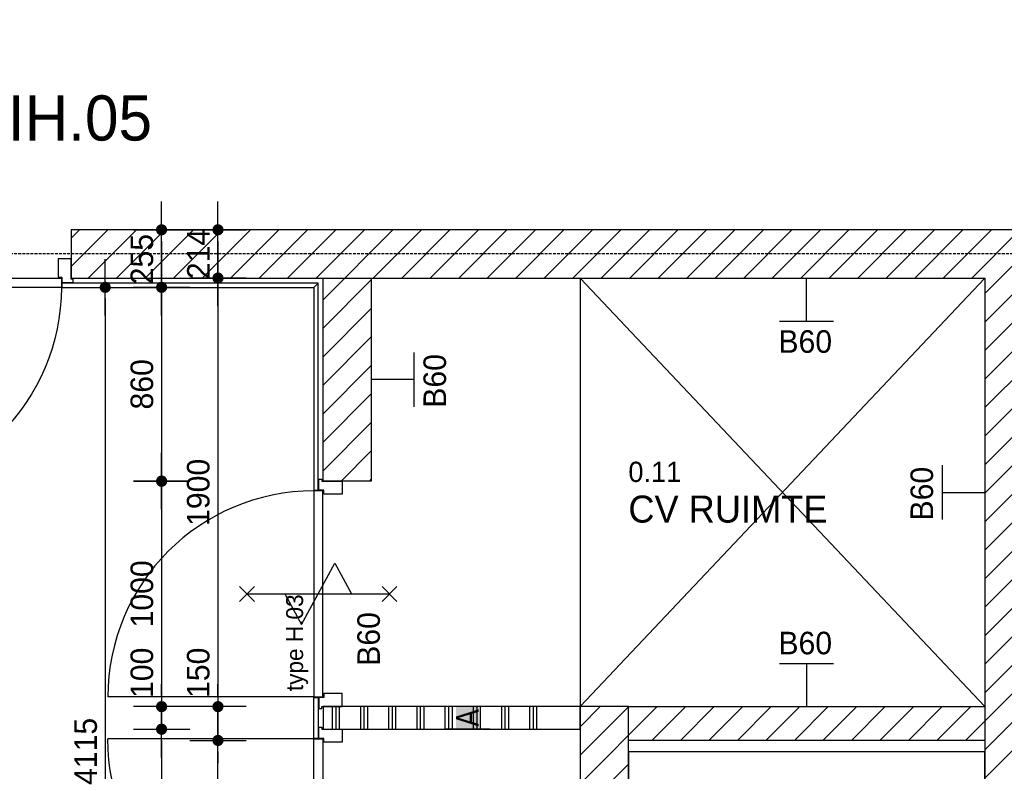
# Model space of a CAD drawing. Header units: millimetres. Extents: x -297000 to 504135, y -166520 to 252050.
# Tile 327 of 416: x 19098 to 23464, y 18731 to 22064. Entities that reach past the tile are written whole.
import ezdxf
from ezdxf.enums import TextEntityAlignment as Align
from ezdxf.lldxf.tags import DXFTag

# ---------------------------------------------------------------- set-up
doc = ezdxf.new("R2010")
doc.units = ezdxf.units.MM
doc.header["$MEASUREMENT"] = 0
doc.linetypes.add('ACAD_ISO10W100', pattern=[18, 12, -3, 0, -3])
doc.linetypes.add('CENTER', pattern=[50.8, 31.75, -6.35, 6.35, -6.35])
doc.layers.get('Defpoints').update_dxf_attribs({"color": 6})
for name, color, linetype in [('010_D0050_D', 1, 'Continuous'), ('010_T0050_T', 4, 'Continuous'), ('040_AXPRI_B', 9, 'CENTER'), ('068_HATCH_H', 8, 'Continuous'), ('080_SYMB_DETAIL', 4, 'Continuous'), ('080_SYMBO_G', 1, 'Continuous'), ('210_WALEX_E', 2, 'Continuous'), ('220_WALIN_E', 1, 'Continuous'), ('220_WALIN_G', 1, 'Continuous'), ('320_DOORS_E', 8, 'Continuous'), ('320_DOORS_G', 2, 'Continuous'), ('420_WAFIN_G', 1, 'Continuous')]:
    doc.layers.add(name, color=color, linetype=linetype)
doc.styles.add('VMX 1 SMALL 100', font='unvr55w.TTF', dxfattribs={"height": 100})
doc.styles.add('VMX 2 MEDIUM 50', font='unvr55w.TTF', dxfattribs={"height": 100})
doc.styles.add('VMX 3 BIG 200', font='unvr55w.TTF', dxfattribs={"height": 800})
tags = doc.linetypes.add('Xref BG$0$SMALL', pattern=[0.19, 0.125, -0.065]).pattern_tags.tags
tags[6:7] = [DXFTag(74, 4), DXFTag(75, 0), DXFTag(340, '0'), DXFTag(46, 1.0), DXFTag(50, 0.0), DXFTag(44, 0.0), DXFTag(45, 0.0)]
tags[4:5] = [DXFTag(74, 4), DXFTag(75, 0), DXFTag(340, '0'), DXFTag(46, 1.0), DXFTag(50, 0.0), DXFTag(44, 0.0), DXFTag(45, 0.0)]
doc.dimstyles.new('VMX 50', dxfattribs={"dimscale": 50, "dimtxt": 1, "dimasz": 1, "dimexe": 2, "dimexo": 2, "dimgap": 0.7, "dimtad": 1, "dimdec": 0, "dimdsep": 46, "dimtxsty": 'VMX 2 MEDIUM 50', "dimblk1": 'VMX-DIM-ARROW', "dimblk2": 'VMX-DIM-ARROW', "dimsah": 1, "dimcen": 1, "dimdle": 2, "dimse1": 1, "dimse2": 1, "dimclrd": 256, "dimclre": 256, "dimclrt": 256, "dimadec": 0, "dimazin": 0, "dimtm": 1e-09, "dimtfac": 1, "dimtdec": 0, "dimtmove": 2, "dimatfit": 2, "dimldrblk": 'VMX-DIM-ARROW', "dimfxl": 0, "dimtolj": 2, "dimlwd": -1, "dimarcsym": 0})

# ---------------------------------------------------------------- blocks, each defined once
blk = doc.blocks.new('VMX-DIM-ARROW')
h = blk.add_hatch(color=256)
edge = h.paths.add_edge_path()
edge.add_arc((0, 0), 0.5, 0, 360)
for p, q in [((0, 2.5), (0, -2.5)), ((-2.5, 0), (2.5, 0))]:
    blk.add_line(p, q)
blk = doc.blocks.new('*D117')
at = {"layer": '010_D0050_D'}
blk.add_line((18376, 23175), (19276, 23175), dxfattribs=at)
at = {"layer": 'Defpoints', "color": 0}
for p in [(19326, 23175), (18326, 21003), (19326, 20982)]:
    blk.add_point(p, dxfattribs=at)
at = {"layer": '010_D0050_D', "xscale": 50, "yscale": 50, "zscale": 50, "rotation": 180}
blk.add_blockref('VMX-DIM-ARROW', (18326, 23175), dxfattribs=at)
at = {"layer": '010_D0050_D', "xscale": 50, "yscale": 50, "zscale": 50}
blk.add_blockref('VMX-DIM-ARROW', (19326, 23175), dxfattribs=at)
at = {"layer": '010_D0050_D', "insert": (18826, 23261.9), "char_height": 100, "attachment_point": 5, "style": 'VMX 2 MEDIUM 50'}
blk.add_mtext('\\A2;1000', dxfattribs=at)
blk = doc.blocks.new('*D118')
at = {"layer": '010_D0050_D'}
blk.add_line((19375, 23175), (23825, 23175), dxfattribs=at)
at = {"layer": 'Defpoints', "color": 0}
for p in [(23875, 23175), (19325, 20982), (23875, 20982)]:
    blk.add_point(p, dxfattribs=at)
at = {"layer": '010_D0050_D', "xscale": 50, "yscale": 50, "zscale": 50, "rotation": 180}
blk.add_blockref('VMX-DIM-ARROW', (19325, 23175), dxfattribs=at)
at = {"layer": '010_D0050_D', "xscale": 50, "yscale": 50, "zscale": 50}
blk.add_blockref('VMX-DIM-ARROW', (23875, 23175), dxfattribs=at)
at = {"layer": '010_D0050_D', "insert": (21600, 23261.9), "char_height": 100, "attachment_point": 5, "style": 'VMX 2 MEDIUM 50'}
blk.add_mtext('\\A2;4550', dxfattribs=at)
blk = doc.blocks.new('*D127')
at = {"layer": '010_D0050_D'}
blk.add_line((19727, 21082), (19727, 20927), dxfattribs=at)
at = {"layer": 'Defpoints', "color": 0}
for p in [(19110, 21132), (19110, 20877), (19727, 20877)]:
    blk.add_point(p, dxfattribs=at)
at = {"layer": '010_D0050_D', "xscale": 50, "yscale": 50, "zscale": 50}
for p, rotation in [((19727, 21132), 90), ((19727, 20877), 270)]:
    blk.add_blockref('VMX-DIM-ARROW', p, dxfattribs=dict(at, rotation=rotation))
at = {"layer": '010_D0050_D', "insert": (19640.1, 21002), "char_height": 100, "attachment_point": 5, "rotation": 90, "style": 'VMX 2 MEDIUM 50'}
blk.add_mtext('\\A2;255', dxfattribs=at)
blk = doc.blocks.new('*D128')
at = {"layer": '010_D0050_D'}
blk.add_line((19727, 20827), (19727, 20067), dxfattribs=at)
at = {"layer": 'Defpoints', "color": 0}
for p in [(19110, 20877), (19727, 20017), (20441, 20017)]:
    blk.add_point(p, dxfattribs=at)
at = {"layer": '010_D0050_D', "xscale": 50, "yscale": 50, "zscale": 50}
for p, rotation in [((19727, 20877), 90), ((19727, 20017), 270)]:
    blk.add_blockref('VMX-DIM-ARROW', p, dxfattribs=dict(at, rotation=rotation))
at = {"layer": '010_D0050_D', "insert": (19640.1, 20447), "char_height": 100, "attachment_point": 5, "rotation": 90, "style": 'VMX 2 MEDIUM 50'}
blk.add_mtext('\\A2;860', dxfattribs=at)
blk = doc.blocks.new('*D129')
at = {"layer": '010_D0050_D'}
blk.add_line((19727, 19968), (19727, 19068), dxfattribs=at)
at = {"layer": 'Defpoints', "color": 0}
for p in [(20441, 20018), (19727, 19018), (20312, 19018)]:
    blk.add_point(p, dxfattribs=at)
at = {"layer": '010_D0050_D', "xscale": 50, "yscale": 50, "zscale": 50}
for p, rotation in [((19727, 20018), 90), ((19727, 19018), 270)]:
    blk.add_blockref('VMX-DIM-ARROW', p, dxfattribs=dict(at, rotation=rotation))
at = {"layer": '010_D0050_D', "insert": (19640.1, 19518), "char_height": 100, "attachment_point": 5, "rotation": 90, "style": 'VMX 2 MEDIUM 50'}
blk.add_mtext('\\A2;1000', dxfattribs=at)
blk = doc.blocks.new('*D130')
at = {"layer": '010_D0050_D'}
for p, q in [((19727, 19068), (19727, 19118)), ((19727, 19018), (19727, 18918)), ((19727, 18868), (19727, 18818))]:
    blk.add_line(p, q, dxfattribs=at)
at = {"layer": 'Defpoints', "color": 0}
for p in [(20312, 19018), (19727, 18918), (20312, 18918)]:
    blk.add_point(p, dxfattribs=at)
at = {"layer": '010_D0050_D', "xscale": 50, "yscale": 50, "zscale": 50}
for p, rotation in [((19727, 19018), 270), ((19727, 18918), 90)]:
    blk.add_blockref('VMX-DIM-ARROW', p, dxfattribs=dict(at, rotation=rotation))
at = {"layer": '010_D0050_D', "insert": (19640.1, 19168), "char_height": 100, "attachment_point": 5, "rotation": 90, "style": 'VMX 2 MEDIUM 50'}
blk.add_mtext('\\A2;100', dxfattribs=at)
blk = doc.blocks.new('*D131')
at = {"layer": '010_D0050_D'}
blk.add_line((19727, 18868), (19727, 17968), dxfattribs=at)
at = {"layer": 'Defpoints', "color": 0}
for p in [(20312, 18918), (19727, 17918), (20441, 17918)]:
    blk.add_point(p, dxfattribs=at)
at = {"layer": '010_D0050_D', "xscale": 50, "yscale": 50, "zscale": 50}
for p, rotation in [((19727, 18918), 90), ((19727, 17918), 270)]:
    blk.add_blockref('VMX-DIM-ARROW', p, dxfattribs=dict(at, rotation=rotation))
at = {"layer": '010_D0050_D', "insert": (19640.1, 18418), "char_height": 100, "attachment_point": 5, "rotation": 90, "style": 'VMX 2 MEDIUM 50'}
blk.add_mtext('\\A2;1000', dxfattribs=at)
blk = doc.blocks.new('*D134')
at = {"layer": '010_D0050_D'}
blk.add_line((19477, 20827), (19477, 16812), dxfattribs=at)
at = {"layer": 'Defpoints', "color": 0}
for p in [(20186, 20877), (19477, 16762), (20186, 16762)]:
    blk.add_point(p, dxfattribs=at)
at = {"layer": '010_D0050_D', "xscale": 50, "yscale": 50, "zscale": 50}
for p, rotation in [((19477, 20877), 90), ((19477, 16762), 270)]:
    blk.add_blockref('VMX-DIM-ARROW', p, dxfattribs=dict(at, rotation=rotation))
at = {"layer": '010_D0050_D', "insert": (19390.9, 18819.5), "char_height": 100, "attachment_point": 5, "rotation": 90, "style": 'VMX 2 MEDIUM 50'}
blk.add_mtext('\\A2;4115', dxfattribs=at)
blk = doc.blocks.new('*D162')
at = {"layer": '010_D0050_D'}
blk.add_line((19977, 20868), (19977, 19068), dxfattribs=at)
at = {"layer": 'Defpoints', "color": 0}
for p in [(20427, 20918), (19977, 19018), (20427, 19018)]:
    blk.add_point(p, dxfattribs=at)
at = {"layer": '010_D0050_D', "xscale": 50, "yscale": 50, "zscale": 50}
for p, rotation in [((19977, 20918), 90), ((19977, 19018), 270)]:
    blk.add_blockref('VMX-DIM-ARROW', p, dxfattribs=dict(at, rotation=rotation))
at = {"layer": '010_D0050_D', "insert": (19890.1, 19968), "char_height": 100, "attachment_point": 5, "rotation": 90, "style": 'VMX 2 MEDIUM 50'}
blk.add_mtext('\\A2;1900', dxfattribs=at)
blk = doc.blocks.new('*D163')
at = {"layer": '010_D0050_D'}
for p, q in [((19977, 19068), (19977, 19118)), ((19977, 19018), (19977, 18868)), ((19977, 18818), (19977, 18768))]:
    blk.add_line(p, q, dxfattribs=at)
at = {"layer": 'Defpoints', "color": 0}
for p in [(20427, 19018), (19977, 18868), (20291, 18868)]:
    blk.add_point(p, dxfattribs=at)
at = {"layer": '010_D0050_D', "xscale": 50, "yscale": 50, "zscale": 50}
for p, rotation in [((19977, 19018), 270), ((19977, 18868), 90)]:
    blk.add_blockref('VMX-DIM-ARROW', p, dxfattribs=dict(at, rotation=rotation))
at = {"layer": '010_D0050_D', "insert": (19890.1, 19168), "char_height": 100, "attachment_point": 5, "rotation": 90, "style": 'VMX 2 MEDIUM 50'}
blk.add_mtext('\\A2;150', dxfattribs=at)
blk = doc.blocks.new('*D161')
at = {"layer": '010_D0050_D'}
blk.add_line((19977, 17068), (19977, 18818), dxfattribs=at)
at = {"layer": 'Defpoints', "color": 0}
for p in [(19977, 18868), (20291, 18868), (19151, 17018)]:
    blk.add_point(p, dxfattribs=at)
at = {"layer": '010_D0050_D', "xscale": 50, "yscale": 50, "zscale": 50}
for p, rotation in [((19977, 18868), 90), ((19977, 17018), 270)]:
    blk.add_blockref('VMX-DIM-ARROW', p, dxfattribs=dict(at, rotation=rotation))
at = {"layer": '010_D0050_D', "insert": (19890.1, 17943), "char_height": 100, "attachment_point": 5, "rotation": 90, "style": 'VMX 2 MEDIUM 50'}
blk.add_mtext('\\A2;1850', dxfattribs=at)
blk = doc.blocks.new('*D164')
at = {"layer": '010_D0050_D'}
blk.add_line((19977, 21082), (19977, 20968), dxfattribs=at)
at = {"layer": 'Defpoints', "color": 0}
for p in [(19360, 21132), (19426, 20918), (19977, 20918)]:
    blk.add_point(p, dxfattribs=at)
at = {"layer": '010_D0050_D', "xscale": 50, "yscale": 50, "zscale": 50}
for p, rotation in [((19977, 21132), 90), ((19977, 20918), 270)]:
    blk.add_blockref('VMX-DIM-ARROW', p, dxfattribs=dict(at, rotation=rotation))
at = {"layer": '010_D0050_D', "insert": (19890.1, 21025), "char_height": 100, "attachment_point": 5, "rotation": 90, "style": 'VMX 2 MEDIUM 50'}
blk.add_mtext('\\A2;214', dxfattribs=at)
blk = doc.blocks.new('GRID01')
at = {"layer": '040_AXPRI_B', "linetype": 'ACAD_ISO10W100'}
blk.add_line((3742, 11600), (-26942, 11600), dxfattribs=at)
blk = doc.blocks.new('*U1208')
at = {"layer": '068_HATCH_H'}
h = blk.add_hatch(dxfattribs=at)
h.set_pattern_fill('PLAST', color=256, scale=500, angle=180, style=0)
h.set_pattern_definition([(180, (0, 140), (-2e-14, -125), []), (180, (-2e-15, 124.38), (-2e-14, -125), []), (180, (-4e-15, 108.75), (-2e-14, -125), [])])
h.paths.add_polyline_path([(0, 140), (100, 140), (100, 1140), (0, 1140)])
at = {"layer": '220_WALIN_G', "ltscale": 10}
for p, q in [((0, 400), (0, 600)), ((100, 400), (100, 600))]:
    blk.add_line(p, q, dxfattribs=at)
blk.add_lwpolyline([(0, 0), (100, 0), (100, 1140), (0, 1140)], close=True, dxfattribs=at)
at = {"layer": '220_WALIN_E', "ltscale": 10, "insert": (50, 500), "char_height": 100, "width": 100, "attachment_point": 5, "style": 'VMX 1 SMALL 100', "bg_fill": 1, "box_fill_scale": 1, "bg_fill_color": 255, "bg_fill_transparency": 0}
blk.add_mtext('{\\fUnivers Condensed|b0|i0|c0|p34;A}', dxfattribs=at)
blk = doc.blocks.new('LIFT')
at = {"layer": 'Defpoints'}
blk.add_lwpolyline([(-1230, -100), (-1230, 1800), (350, 1800), (350, 0), (0, 0), (0, -100)], dxfattribs=at)
blk = doc.blocks.new('WAND B60')
for p, q in [((1.202, 0), (-1.202, 0)), ((0, 0), (0, -1.906))]:
    blk.add_line(p, q)
at = {"style": 'VMX 1 SMALL 100'}
blk.add_attdef('B60', text='', height=1, dxfattribs=at).set_placement((0, 0.914), align=Align.MIDDLE_CENTER)
blk = doc.blocks.new('DEUR1000_hpl finish')
at = {"layer": '320_DOORS_E'}
blk.add_arc((52.5, 126), 913, 0, 90, dxfattribs=at)
at = {"layer": '320_DOORS_G'}
blk.add_lwpolyline([(52.5, 126), (52.5, 1039)], dxfattribs=at)
for points in [[(9, 0), (67, 0), (67, 81), (50, 81), (50, 104), (0, 104), (0, 90), (9, 90), (9, 0)], [(52.5, 126), (52.5, 86), (965.5, 86), (965.5, 126)], [(1009, 0), (951, 0), (951, 81), (968, 81), (968, 104), (1018, 104), (1018, 90), (1009, 90), (1009, 0)]]:
    blk.add_lwpolyline(points, close=True, dxfattribs=at)
blk = doc.blocks.new('B60 ZELFSL')
at = {"layer": '080_SYMBO_G'}
for p, q in [((33.2, 348.9), (-33.2, 282.6)), ((-33.2, 348.9), (33.2, 282.6)), ((0, 315.7), (0, -315.7)), ((-33.2, -282.6), (33.2, -348.9)), ((33.2, -282.6), (-33.2, -348.9))]:
    blk.add_line(p, q, dxfattribs=at)
blk.add_lwpolyline([(0, 147.8), (-135.8, 73.9), (135.8, -73.9), (0, -147.8)], dxfattribs=at)
at = {"layer": '080_SYMBO_G', "color": 4, "insert": (-200, -173), "char_height": 100, "width": 236.031, "attachment_point": 2, "style": 'VMX 1 SMALL 100'}
blk.add_mtext('B60', dxfattribs=at)
blk = doc.blocks.new('1006_X-01.00')
at = {"layer": '068_HATCH_H'}
h = blk.add_hatch(dxfattribs=at)
h.set_pattern_fill('ANSI31', color=256, scale=715, style=0)
h.paths.add_polyline_path([(8118, 10593), (8118, 11493), (8332, 11493), (8332, 10593)], flags=17)
h.paths.add_polyline_path([(7001, 11493), (11052, 11493), (11052, 7378), (15082, 7378), (15082, 7592), (11266, 7592), (11266, 11493), (14868, 11493), (14868, 11707), (7001, 11707)])
h.paths.add_polyline_path([(11052, 9443), (9472, 9443), (9472, 9593), (11052, 9593)], flags=17)
h.paths.add_polyline_path([(9258, 9593), (9258, 7592), (9472, 7592), (9472, 9593)], flags=17)
h.paths.add_polyline_path([(8118, 7592), (8118, 8493), (8332, 8493), (8332, 7592)], flags=16)
h.paths.add_polyline_path([(15082, 7592), (15082, 8492.5), (14868, 8492.5), (14868, 7592)], flags=17)
h.paths.add_polyline_path([(15082, 11493), (15082, 10591.5), (14868, 10591.5), (14868, 11493)], flags=17)
h.paths.add_polyline_path([(5693, 11493), (5693, 7378), (5907, 7378), (5907, 11493)])
h.paths.add_polyline_path([(9684.7, 5900), (11559, 5900), (11559, 5750), (9737.8, 5750)])
h.paths.add_polyline_path([(12773, 5900), (12559, 5900), (12559, 5750), (12773, 5750)])
h.paths.add_polyline_path([(13563, 5900), (13868, 5900), (13868, 5750), (13563, 5750)])
h.paths.add_polyline_path([(15082, 5900), (15082, 3532), (14868, 3532), (14868, 5900)])
h.paths.add_polyline_path([(15082, 3532), (10523.6, 3532), (10576.8, 3382), (15082, 3382)])
h.paths.add_polyline_path([(8332, 7378), (9822, 7378), (9822, 7592), (8332, 7592)])
at = {"layer": '210_WALEX_E', "color": 8, "linetype": 'Xref BG$0$SMALL', "ltscale": 25}
blk.add_lwpolyline([(9258, 11493), (9258, 9593)], dxfattribs=at)
at = {"layer": '220_WALIN_E', "color": 8, "ltscale": 25}
for points in [[(9258, 11493), (11052, 9593)], [(11052, 11493), (9258, 9593)]]:
    blk.add_lwpolyline(points, dxfattribs=at)
at = {"layer": '220_WALIN_G', "color": 2, "ltscale": 10}
for points in [[(7001, 11493), (11052, 11493), (11052, 7378), (15082, 7378), (15082, 7592), (11266, 7592), (11266, 11493), (14868, 11493), (14868, 11707), (7001, 11707), (7001, 11493)], [(8118, 10593), (8118, 11493), (8332, 11493), (8332, 10593), (8118, 10593)]]:
    blk.add_lwpolyline(points, dxfattribs=at)
for points in [[(9258, 9593), (9258, 7592), (9472, 7592), (9472, 9593), (9258, 9593)], [(11052, 9443), (9472, 9443), (9472, 9593), (11052, 9593)]]:
    blk.add_lwpolyline(points, close=True, dxfattribs=at)
at = {"layer": '420_WAFIN_G'}
for points in [[(6960, 11471), (6960, 11452), (8077, 11452), (8096, 11471), (6960, 11471)], [(8096, 10552), (8096, 11471), (8077, 11452), (8077, 10552), (8096, 10552)], [(8077, 9452), (8077, 9634), (8096, 9634), (8096, 9452), (8077, 9452)]]:
    blk.add_lwpolyline(points, dxfattribs=at)
blk.add_blockref('GRID01', (23200, 0))
at = {"xscale": -1}
for p, rotation in [((5992, 11578), 180), ((8203, 9502), 90)]:
    blk.add_blockref('DEUR1000_hpl finish', p, dxfattribs=dict(at, rotation=rotation))
at = {"rotation": 90}
for name, p in [('DEUR1000_hpl finish', (8203, 9584)), ('B60 ZELFSL', (8097, 10093))]:
    blk.add_blockref(name, p, dxfattribs=at)
at = {"xscale": -1}
blk.add_blockref('LIFT', (9822, 7592), dxfattribs=at)
at = {"layer": '080_SYMBO_G', "ltscale": 2}
ref = blk.add_blockref('WAND B60', (10262, 11302.4), dxfattribs=dict(at, xscale=100, yscale=100, zscale=100, rotation=180))
ref.add_attrib('B60', 'B60', dxfattribs={"layer": '0', "height": 100, "style": 'VMX 1 SMALL 100'}).set_placement((10256.3, 11211.8), align=Align.MIDDLE_CENTER)
ref = blk.add_blockref('WAND B60', (8522.6, 11043), dxfattribs=dict(at, xscale=100, yscale=100, zscale=100, rotation=270))
ref.add_attrib('B60', 'B60', dxfattribs={"layer": '0', "height": 100, "rotation": 90, "style": 'VMX 1 SMALL 100'}).set_placement((8613.2, 11037.3), align=Align.MIDDLE_CENTER)
ref = blk.add_blockref('WAND B60', (10864.4, 10543), dxfattribs=dict(at, xscale=-100, yscale=100, zscale=100, rotation=90))
ref.add_attrib('B60', 'B60', dxfattribs={"layer": '0', "height": 100, "rotation": 90, "style": 'VMX 1 SMALL 100'}).set_placement((10773, 10537.3), align=Align.MIDDLE_CENTER)
ref = blk.add_blockref('WAND B60', (10262, 9783.6), dxfattribs=dict(at, xscale=-100, yscale=100, zscale=100))
ref.add_attrib('B60', 'B60', dxfattribs={"layer": '0', "height": 100, "style": 'VMX 1 SMALL 100'}).set_placement((10256.3, 9875), align=Align.MIDDLE_CENTER)
at = {"layer": '220_WALIN_G', "ltscale": 10, "rotation": 90}
blk.add_blockref('*U1208', (9258, 9493), dxfattribs=at)

msp = doc.modelspace()

# ---------------------------------------------------------------- block references
msp.add_blockref('1006_X-01.00', (12325, 9425))

# ---------------------------------------------------------------- texts
at = {"layer": '010_T0050_T', "insert": (21797, 19968), "char_height": 120, "width": 1550.824, "attachment_point": 4, "style": 'VMX 2 MEDIUM 50'}
msp.add_mtext('{\\H0.75x;0.11\\H1.25x;\\P}CV RUIMTE', dxfattribs=at)
at = {"layer": '010_T0050_T', "insert": (20377, 19086.5), "char_height": 75, "attachment_point": 7, "rotation": 90, "style": 'VMX 2 MEDIUM 50'}
msp.add_mtext('type H.03', dxfattribs=at)
at = {"layer": '080_SYMB_DETAIL', "insert": (19045.5, 21525), "char_height": 200, "attachment_point": 7, "style": 'VMX 3 BIG 200'}
msp.add_mtext('IH.05', dxfattribs=at)

# ---------------------------------------------------------------- dimensions: what is measured, and where the dimension line sits
at = {"layer": '010_D0050_D'}
for base, p1, p2, picture, middle in [((19326, 23175), (18326, 21003), (19326, 20982), '*D117', (18826, 23261.9)), ((23875, 23175), (19325, 20982), (23875, 20982), '*D118', (21600, 23261.9))]:
    dim = msp.add_linear_dim(base=base, p1=p1, p2=p2, dimstyle='VMX 50', dxfattribs=at)
    dim.commit()
    dim.dimension.update_dxf_attribs({"geometry": picture, "text_midpoint": middle})
for base, p1, p2, picture, middle in [((19727, 20877), (19110, 21132), (19110, 20877), '*D127', (19640.1, 21002)), ((19977, 20918), (19360, 21132), (19426, 20918), '*D164', (19890.1, 21025)), ((19727, 18918), (20312, 19018), (20312, 18918), '*D130', (19640.1, 19168)), ((19977, 18868), (20427, 19018), (20291, 18868), '*D163', (19890.1, 19168))]:
    dim = msp.add_linear_dim(base=base, p1=p1, p2=p2, angle=90, dimstyle='VMX 50', dxfattribs=at)
    dim.commit()
    dim.dimension.update_dxf_attribs({"geometry": picture, "text_midpoint": middle, "dimtype": 160})
for base, p1, p2, picture, middle in [((19727, 20017), (19110, 20877), (20441, 20017), '*D128', (19640.1, 20447)), ((19477, 16762), (20186, 20877), (20186, 16762), '*D134', (19390.9, 18819.5)), ((19977, 19018), (20427, 20918), (20427, 19018), '*D162', (19890.1, 19968)), ((19727, 19018), (20441, 20018), (20312, 19018), '*D129', (19640.1, 19518)), ((19727, 17918), (20312, 18918), (20441, 17918), '*D131', (19640.1, 18418)), ((19977, 18868), (19151, 17018), (20291, 18868), '*D161', (19890.1, 17943))]:
    dim = msp.add_linear_dim(base=base, p1=p1, p2=p2, angle=90, dimstyle='VMX 50', dxfattribs=at)
    dim.commit()
    dim.dimension.update_dxf_attribs({"geometry": picture, "text_midpoint": middle})

doc.saveas('drawing.dxf')
